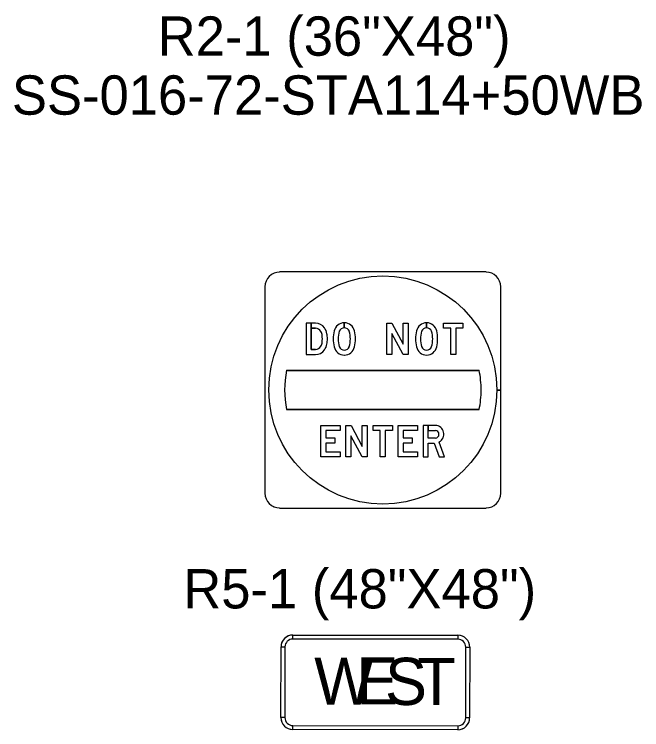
# Model space of a CAD drawing. Extents: x 658976 to 668726, y 639543 to 647196.
# Drawn here: x 664889 to 664988.7, y 642990.4 to 643104.1 of the extents above; entities that cross this region are included whole.
import ezdxf

# ---------------------------------------------------------------- set-up
doc = ezdxf.new("R2010")
doc.units = 0
for name, color, linetype in [('R_SIGN', 7, 'Continuous'), ('R_SIGN - HWY 16', 7, 'Continuous'), ('R_SIGN_ANNOT_HWY16', 7, 'Continuous')]:
    doc.layers.add(name, color=color, linetype=linetype)

msp = doc.modelspace()

# ---------------------------------------------------------------- linework, layer by layer
at = {"layer": 'R_SIGN'}
for p, q in [((664933.25, 643004.81), (664933.25, 643005.43)), ((664933.25, 643005.43), (664959.5, 643005.4)), ((664959.5, 643005.4), (664959.5, 643004.77)), ((664931.36, 642992.31), (664931.37, 643003.56)), ((664931.37, 643003.56), (664932, 643003.56)), ((664960.75, 643003.52), (664961.37, 643003.52)), ((664961.37, 643003.52), (664961.36, 642992.27)), ((664931.98, 642992.31), (664931.36, 642992.31)), ((664961.36, 642992.27), (664960.73, 642992.27)), ((664933.23, 642990.43), (664933.23, 642991.06)), ((664959.48, 642990.4), (664933.23, 642990.43)), ((664959.48, 642991.02), (664959.48, 642990.4))]:
    msp.add_line(p, q, dxfattribs=at)
for points in [[(664959.5, 643004.77), (664933.25, 643004.81), (664933.25, 643005.43), (664959.5, 643005.4), (664959.5, 643004.77)], [(664932, 643003.56), (664931.98, 642992.31), (664931.36, 642992.31), (664931.37, 643003.56), (664932, 643003.56)], [(664960.73, 642992.27), (664960.75, 643003.52), (664961.37, 643003.52), (664961.36, 642992.27), (664960.73, 642992.27)], [(664933.23, 642991.06), (664959.48, 642991.02), (664959.48, 642990.4), (664933.23, 642990.43), (664933.23, 642991.06)]]:
    msp.add_lwpolyline(points, close=True, dxfattribs=at)
for centre, radius, start, end in [((664933.25, 643003.56), 1.88, 89.9208, 179.9204), ((664933.25, 643003.56), 1.87, 89.9206, 179.9206), ((664933.25, 643003.56), 1.25, 89.9208, 179.9204), ((664959.5, 643003.52), 1.88, 359.9206, 89.9208), ((664959.5, 643003.52), 1.88, 359.9206, 89.9206), ((664959.5, 643003.52), 1.25, 359.9206, 89.9208), ((664933.23, 642992.31), 1.88, 179.9204, 269.9206), ((664933.23, 642992.31), 1.88, 179.9206, 269.9206), ((664933.23, 642992.31), 1.25, 179.9204, 269.9206), ((664959.48, 642992.27), 1.88, 269.9206, 359.9209), ((664959.48, 642992.27), 1.25, 269.9206, 359.9209), ((664959.48, 642992.27), 1.88, 269.9206, 359.9206)]:
    msp.add_arc(centre, radius, start, end, dxfattribs=at)
at = {"layer": 'R_SIGN - HWY 16'}
for p, q in [((664963.97, 643063.14), (664931.15, 643063.14)), ((664963.97, 643063.14), (664931.15, 643063.14)), ((664963.97, 643063.14), (664931.15, 643063.14)), ((664963.97, 643063.14), (664931.15, 643063.14)), ((664963.97, 643063.14), (664931.15, 643063.14)), ((664928.8, 643060.79), (664928.8, 643027.98)), ((664928.8, 643060.79), (664928.8, 643027.98)), ((664928.8, 643060.79), (664928.8, 643027.98)), ((664928.8, 643060.79), (664928.8, 643027.98)), ((664928.8, 643060.79), (664928.8, 643027.98)), ((664966.31, 643027.98), (664966.31, 643060.79)), ((664966.31, 643044.38), (664966.31, 643060.79)), ((664966.31, 643044.38), (664966.31, 643060.79)), ((664966.32, 643027.98), (664966.32, 643060.79)), ((664966.32, 643027.98), (664966.32, 643060.79)), ((664941.43, 643054.27), (664941.43, 643055.07)), ((664941.43, 643055.07), (664941.43, 643054.27)), ((664941.43, 643054.27), (664941.43, 643055.07)), ((664941.43, 643055.07), (664941.43, 643054.27)), ((664954.52, 643054.27), (664954.52, 643055.07)), ((664954.52, 643055.07), (664954.52, 643054.27)), ((664954.52, 643054.27), (664954.52, 643055.07)), ((664954.52, 643055.07), (664954.52, 643054.27)), ((664936.84, 643054.21), (664936.16, 643054.21)), ((664941.43, 643054.27), (664941.43, 643054.27)), ((664941.43, 643054.27), (664941.43, 643054.27)), ((664954.52, 643054.27), (664954.52, 643054.27)), ((664954.52, 643054.27), (664954.52, 643054.27)), ((664936.84, 643050.81), (664936.16, 643050.81)), ((664936.84, 643050.81), (664936.16, 643050.81)), ((664935.37, 643050.01), (664936.84, 643050.01)), ((664962.87, 643047.51), (664932.24, 643047.51)), ((664966.31, 643044.38), (664965.69, 643044.38)), ((664966.32, 643027.98), (664966.32, 643044.38)), ((664966.32, 643027.98), (664966.32, 643044.38)), ((664932.24, 643041.26), (664962.87, 643041.26)), ((664955.92, 643036.75), (664954.78, 643036.75)), ((664931.15, 643025.63), (664963.97, 643025.63)), ((664931.15, 643025.63), (664963.97, 643025.63)), ((664931.15, 643025.63), (664963.97, 643025.63)), ((664931.15, 643025.63), (664963.97, 643025.63)), ((664931.15, 643025.63), (664963.97, 643025.63))]:
    msp.add_line(p, q, dxfattribs=at)
for points in [[(664936.84, 643055.01), (664935.37, 643055.01), (664935.37, 643050.01)], [(664936.16, 643050.81), (664936.16, 643055.01), (664935.37, 643055.01), (664935.37, 643050.01), (664936.84, 643050.01)], [(664936.16, 643050.81), (664936.16, 643055.01), (664935.37, 643055.01), (664935.37, 643050.01), (664936.84, 643050.01)], [(664936.84, 643055.01), (664936.16, 643055.01), (664936.16, 643054.21), (664936.84, 643054.21)], [(664936.84, 643055.01), (664936.16, 643055.01), (664936.16, 643054.21), (664936.84, 643054.21)], [(664936.16, 643054.21), (664936.16, 643050.81), (664936.84, 643050.81)], [(664932.24, 643047.51), (664932.24, 643047.51), (664962.87, 643047.51), (664962.87, 643047.51)], [(664965.69, 643044.39), (664966.31, 643044.39)], [(664966.32, 643044.38), (664965.69, 643044.38)], [(664965.69, 643044.38), (664966.31, 643044.38)], [(664962.87, 643041.26), (664962.87, 643041.26), (664932.24, 643041.26), (664932.24, 643041.26)], [(664955.92, 643038.76), (664953.99, 643038.76), (664953.99, 643033.76), (664954.78, 643033.76), (664954.78, 643035.95), (664955.7, 643035.95)], [(664955.92, 643036.75), (664954.78, 643036.75), (664954.78, 643038.76), (664953.99, 643038.76), (664953.99, 643033.76)], [(664955.92, 643036.75), (664954.78, 643036.75), (664954.78, 643038.76), (664953.99, 643038.76), (664953.99, 643033.76)], [(664955.92, 643038.76), (664954.78, 643038.76), (664954.78, 643037.96), (664955.92, 643037.96)], [(664955.92, 643038.76), (664954.78, 643038.76), (664954.78, 643037.96), (664955.92, 643037.96)], [(664954.78, 643036.75), (664954.78, 643037.96), (664955.92, 643037.96)], [(664953.99, 643033.76), (664954.78, 643033.76), (664954.78, 643035.95), (664955.7, 643035.95), (664956.53, 643033.76), (664957.37, 643033.76), (664956.51, 643036.12)], [(664953.99, 643033.76), (664954.78, 643033.76), (664954.78, 643035.95), (664955.7, 643035.95), (664956.53, 643033.76), (664957.37, 643033.76), (664956.51, 643036.12)], [(664955.7, 643035.95), (664956.53, 643033.76), (664957.37, 643033.76), (664956.51, 643036.12)]]:
    msp.add_lwpolyline(points, dxfattribs=at)
for points in [[(664948.2, 643050.01), (664948.2, 643055.01), (664949, 643055.01), (664950.79, 643051.68), (664950.79, 643055.01), (664951.58, 643055.01), (664951.58, 643050.01), (664950.79, 643050.01), (664948.99, 643053.36), (664948.99, 643050.01)], [(664948.2, 643050.01), (664948.2, 643055.01), (664949, 643055.01), (664950.79, 643051.68), (664950.79, 643055.01), (664951.58, 643055.01), (664951.58, 643050.01), (664950.79, 643050.01), (664948.99, 643053.36), (664948.99, 643050.01)], [(664948.2, 643050.01), (664948.2, 643055.01), (664949, 643055.01), (664950.79, 643051.68), (664950.79, 643055.01), (664951.58, 643055.01), (664951.58, 643050.01), (664950.79, 643050.01), (664948.99, 643053.36), (664948.99, 643050.01)], [(664960.27, 643055.01), (664960.27, 643054.21), (664959.14, 643054.21), (664959.14, 643050.01), (664958.35, 643050.01), (664958.35, 643054.21), (664957.22, 643054.21), (664957.22, 643055.01)], [(664960.27, 643055.01), (664960.27, 643054.21), (664959.14, 643054.21), (664959.14, 643050.01), (664958.35, 643050.01), (664958.35, 643054.21), (664957.22, 643054.21), (664957.22, 643055.01)], [(664960.27, 643055.01), (664960.27, 643054.21), (664959.14, 643054.21), (664959.14, 643050.01), (664958.35, 643050.01), (664958.35, 643054.21), (664957.22, 643054.21), (664957.22, 643055.01)], [(664940.77, 643037.96), (664938.5, 643037.96), (664938.5, 643036.76), (664939.93, 643036.76), (664939.93, 643035.96), (664938.5, 643035.96), (664938.5, 643034.56), (664940.77, 643034.56), (664940.77, 643033.76), (664937.71, 643033.76), (664937.71, 643038.76), (664940.77, 643038.76)], [(664940.77, 643037.96), (664938.5, 643037.96), (664938.5, 643036.76), (664939.93, 643036.76), (664939.93, 643035.96), (664938.5, 643035.96), (664938.5, 643034.56), (664940.77, 643034.56), (664940.77, 643033.76), (664937.71, 643033.76), (664937.71, 643038.76), (664940.77, 643038.76)], [(664940.77, 643037.96), (664938.5, 643037.96), (664938.5, 643036.76), (664939.93, 643036.76), (664939.93, 643035.96), (664938.5, 643035.96), (664938.5, 643034.56), (664940.77, 643034.56), (664940.77, 643033.76), (664937.71, 643033.76), (664937.71, 643038.76), (664940.77, 643038.76)], [(664941.7, 643033.76), (664941.7, 643038.76), (664942.5, 643038.76), (664944.29, 643035.43), (664944.29, 643038.76), (664945.08, 643038.76), (664945.08, 643033.76), (664944.29, 643033.76), (664942.49, 643037.11), (664942.49, 643033.76)], [(664941.7, 643033.76), (664941.7, 643038.76), (664942.5, 643038.76), (664944.29, 643035.43), (664944.29, 643038.76), (664945.08, 643038.76), (664945.08, 643033.76), (664944.29, 643033.76), (664942.49, 643037.11), (664942.49, 643033.76)], [(664941.7, 643033.76), (664941.7, 643038.76), (664942.5, 643038.76), (664944.29, 643035.43), (664944.29, 643038.76), (664945.08, 643038.76), (664945.08, 643033.76), (664944.29, 643033.76), (664942.49, 643037.11), (664942.49, 643033.76)], [(664949.07, 643038.76), (664949.07, 643037.96), (664947.93, 643037.96), (664947.93, 643033.76), (664947.15, 643033.76), (664947.15, 643037.96), (664946.01, 643037.96), (664946.01, 643038.76)], [(664949.07, 643038.76), (664949.07, 643037.96), (664947.93, 643037.96), (664947.93, 643033.76), (664947.15, 643033.76), (664947.15, 643037.96), (664946.01, 643037.96), (664946.01, 643038.76)], [(664949.07, 643038.76), (664949.07, 643037.96), (664947.93, 643037.96), (664947.93, 643033.76), (664947.15, 643033.76), (664947.15, 643037.96), (664946.01, 643037.96), (664946.01, 643038.76)], [(664953.06, 643037.96), (664950.79, 643037.96), (664950.79, 643036.76), (664952.22, 643036.76), (664952.22, 643035.96), (664950.79, 643035.96), (664950.79, 643034.56), (664953.06, 643034.56), (664953.06, 643033.76), (664950, 643033.76), (664950, 643038.76), (664953.06, 643038.76)], [(664953.06, 643037.96), (664950.79, 643037.96), (664950.79, 643036.76), (664952.22, 643036.76), (664952.22, 643035.96), (664950.79, 643035.96), (664950.79, 643034.56), (664953.06, 643034.56), (664953.06, 643033.76), (664950, 643033.76), (664950, 643038.76), (664953.06, 643038.76)], [(664953.06, 643037.96), (664950.79, 643037.96), (664950.79, 643036.76), (664952.22, 643036.76), (664952.22, 643035.96), (664950.79, 643035.96), (664950.79, 643034.56), (664953.06, 643034.56), (664953.06, 643033.76), (664950, 643033.76), (664950, 643038.76), (664953.06, 643038.76)]]:
    msp.add_lwpolyline(points, close=True, dxfattribs=at)
for centre, major_axis, ratio, start_param, end_param in [((664931.15, 643060.79), (2.34, 0), 0.999667, 1.570796, 3.141593), ((664931.15, 643060.79), (2.34, 0), 0.999667, 1.570796, 3.141593), ((664931.15, 643060.79), (2.34, 0), 0.999667, 1.570796, 3.141593), ((664931.15, 643060.79), (2.34, 0), 0.999667, 1.570796, 3.141593), ((664931.15, 643060.79), (2.34, 0), 0.999667, 1.570796, 3.141593), ((664963.97, 643060.79), (2.34, 0), 0.999667, 0, 1.570796), ((664963.97, 643060.79), (2.34, 0), 0.999667, 0, 1.570796), ((664963.97, 643060.79), (2.34, 0), 0.999667, 6.283185, 7.853982), ((664963.97, 643060.79), (2.34, 0), 0.999667, 6.283185, 7.853982), ((664963.97, 643060.79), (2.34, 0), 0.999667, 6.283185, 7.853982), ((664947.56, 643044.39), (18.13, 0), 0.999667, 0, 6.283158), ((664947.56, 643044.39), (18.13, 0), 0.999667, 0, 6.283158), ((664947.56, 643044.39), (18.13, 0), 0.999667, 0, 6.283158), ((664936.86, 643053.29), (0, 1.72), 0.994387, 5.308841, 6.296324), ((664936.86, 643053.29), (0, 1.72), 0.994387, 5.308841, 6.296324), ((664936.86, 643053.29), (0, 1.72), 0.994387, 5.308841, 6.296324), ((664941.45, 643053.38), (0, 1.69), 0.985425, 0.007008, 1.34227), ((664941.45, 643053.38), (0, 1.69), 0.985425, 0.007008, 1.34227), ((664941.45, 643053.38), (0, 1.69), 0.985425, 0.007008, 1.34227), ((664941.42, 643053.38), (0, 1.69), 0.985425, 4.940915, 6.276178), ((664941.42, 643053.38), (0, 1.69), 0.985425, 4.940915, 6.27603), ((664941.42, 643053.38), (0, 1.69), 0.985425, 4.940915, 6.27603), ((664954.53, 643053.38), (0, 1.69), 0.985425, 0.007008, 1.34227), ((664954.53, 643053.38), (0, 1.69), 0.985425, 0.007008, 1.34227), ((664954.53, 643053.38), (0, 1.69), 0.985425, 0.007008, 1.34227), ((664954.5, 643053.38), (0, 1.69), 0.985425, 4.940915, 6.276178), ((664954.5, 643053.38), (0, 1.69), 0.985425, 4.940915, 6.27603), ((664954.5, 643053.38), (0, 1.69), 0.985425, 4.940915, 6.27603), ((664936.82, 643053.19), (0, 1.02), 0.994387, 5.209958, 6.265172), ((664936.82, 643053.19), (0, 1.02), 0.994387, 5.209958, 6.265172), ((664936.82, 643053.19), (0, 1.02), 0.994387, 5.209958, 6.265172), ((664936.22, 643052.84), (0, 1.72), 0.994387, 4.827156, 5.217241), ((664936.22, 643052.84), (0, 1.72), 0.994387, 4.827156, 5.217241), ((664936.22, 643052.84), (0, 1.72), 0.994387, 4.827156, 5.217241), ((664936.52, 643052.94), (0, 2.2), 0.994387, 4.893794, 5.353227), ((664936.52, 643052.94), (0, 2.2), 0.994387, 4.893794, 5.353227), ((664936.52, 643052.94), (0, 2.2), 0.994387, 4.893794, 5.353227), ((664944.73, 643052.53), (0, 5.13), 0.985425, 1.327472, 1.575821), ((664944.73, 643052.53), (0, 5.13), 0.985425, 1.327472, 1.575821), ((664944.73, 643052.53), (0, 5.13), 0.985425, 1.327472, 1.575821), ((664944.17, 643052.59), (0, 3.76), 0.985425, 1.267043, 1.594924), ((664944.17, 643052.59), (0, 3.76), 0.985425, 1.267042, 1.594924), ((664944.17, 643052.59), (0, 3.76), 0.985425, 1.267042, 1.594924), ((664941.41, 643053.43), (0, 0.835), 0.985425, 6.252339, 7.504367), ((664941.41, 643053.43), (0, 0.835), 0.985425, 6.252339, 7.504367), ((664941.41, 643053.43), (0, 0.835), 0.985425, 6.252339, 7.504367), ((664941.46, 643053.43), (0, 0.835), 0.985425, 5.062003, 6.314032), ((664941.46, 643053.43), (0, 0.835), 0.985425, 5.062003, 6.313732), ((664941.46, 643053.43), (0, 0.835), 0.985425, 5.062003, 6.313732), ((664938.69, 643052.59), (0, 3.76), 0.985425, 4.688261, 5.016143), ((664938.69, 643052.59), (0, 3.76), 0.985425, 4.688261, 5.016143), ((664938.69, 643052.59), (0, 3.76), 0.985425, 4.688261, 5.016143), ((664938.14, 643052.53), (0, 5.13), 0.985425, 4.707364, 4.955713), ((664938.14, 643052.53), (0, 5.13), 0.985425, 4.707364, 4.955713), ((664938.14, 643052.53), (0, 5.13), 0.985425, 4.707364, 4.955713), ((664957.81, 643052.53), (0, 5.13), 0.985425, 1.327472, 1.575821), ((664957.81, 643052.53), (0, 5.13), 0.985425, 1.327472, 1.575821), ((664957.81, 643052.53), (0, 5.13), 0.985425, 1.327472, 1.575821), ((664957.26, 643052.59), (0, 3.76), 0.985425, 1.267043, 1.594924), ((664957.26, 643052.59), (0, 3.76), 0.985425, 1.267042, 1.594924), ((664957.26, 643052.59), (0, 3.76), 0.985425, 1.267042, 1.594924), ((664954.49, 643053.43), (0, 0.835), 0.985425, 6.252339, 7.504367), ((664954.49, 643053.43), (0, 0.835), 0.985425, 6.252339, 7.504367), ((664954.49, 643053.43), (0, 0.835), 0.985425, 6.252339, 7.504367), ((664954.54, 643053.43), (0, 0.835), 0.985425, 5.062003, 6.314032), ((664954.54, 643053.43), (0, 0.835), 0.985425, 5.062003, 6.313732), ((664954.54, 643053.43), (0, 0.835), 0.985425, 5.062003, 6.313732), ((664951.78, 643052.59), (0, 3.76), 0.985425, 4.688261, 5.016143), ((664951.78, 643052.59), (0, 3.76), 0.985425, 4.688261, 5.016143), ((664951.78, 643052.59), (0, 3.76), 0.985425, 4.688261, 5.016143), ((664951.22, 643052.53), (0, 5.13), 0.985425, 4.707364, 4.955713), ((664951.22, 643052.53), (0, 5.13), 0.985425, 4.707364, 4.955713), ((664951.22, 643052.53), (0, 5.13), 0.985425, 4.707364, 4.955713), ((664934.19, 643052.6), (0, 3.77), 0.994387, 4.688208, 4.829332), ((664934.19, 643052.6), (0, 3.77), 0.994387, 4.688208, 4.829332), ((664934.19, 643052.6), (0, 3.77), 0.994387, 4.688208, 4.829332), ((664934.19, 643052.42), (0, 3.77), 0.994387, 4.595446, 4.73657), ((664934.19, 643052.42), (0, 3.77), 0.994387, 4.595446, 4.73657), ((664934.19, 643052.42), (0, 3.77), 0.994387, 4.595446, 4.73657), ((664933.15, 643052.47), (0, 5.62), 0.994387, 4.719381, 4.866939), ((664933.15, 643052.47), (0, 5.62), 0.994387, 4.719381, 4.866939), ((664933.15, 643052.47), (0, 5.62), 0.994387, 4.719381, 4.866939), ((664933.15, 643052.55), (0, 5.62), 0.994387, 4.557839, 4.705397), ((664933.15, 643052.55), (0, 5.62), 0.994387, 4.557839, 4.705397), ((664933.15, 643052.55), (0, 5.62), 0.994387, 4.557839, 4.705397), ((664944.73, 643052.48), (0, 5.13), 0.985425, 1.565772, 1.814121), ((664944.73, 643052.48), (0, 5.13), 0.985425, 1.565772, 1.814121), ((664944.73, 643052.48), (0, 5.13), 0.985425, 1.565772, 1.814121), ((664944.17, 643052.41), (0, 3.76), 0.985425, 1.546668, 1.87455), ((664944.17, 643052.41), (0, 3.76), 0.985425, 1.546668, 1.87455), ((664944.17, 643052.41), (0, 3.76), 0.985425, 1.546668, 1.87455), ((664938.69, 643052.41), (0, 3.76), 0.985425, 4.408635, 4.736517), ((664938.69, 643052.41), (0, 3.76), 0.985425, 4.408635, 4.736517), ((664938.69, 643052.41), (0, 3.76), 0.985425, 4.408635, 4.736517), ((664938.14, 643052.48), (0, 5.13), 0.985425, 4.469065, 4.717414), ((664938.14, 643052.48), (0, 5.13), 0.985425, 4.469065, 4.717414), ((664938.14, 643052.48), (0, 5.13), 0.985425, 4.469065, 4.717414), ((664957.81, 643052.48), (0, 5.13), 0.985425, 1.565772, 1.814121), ((664957.81, 643052.48), (0, 5.13), 0.985425, 1.565772, 1.814121), ((664957.81, 643052.48), (0, 5.13), 0.985425, 1.565772, 1.814121), ((664957.26, 643052.41), (0, 3.76), 0.985425, 1.546668, 1.87455), ((664957.26, 643052.41), (0, 3.76), 0.985425, 1.546668, 1.87455), ((664957.26, 643052.41), (0, 3.76), 0.985425, 1.546668, 1.87455), ((664951.78, 643052.41), (0, 3.76), 0.985425, 4.408635, 4.736517), ((664951.78, 643052.41), (0, 3.76), 0.985425, 4.408635, 4.736517), ((664951.78, 643052.41), (0, 3.76), 0.985425, 4.408635, 4.736517), ((664951.22, 643052.48), (0, 5.13), 0.985425, 4.469065, 4.717414), ((664951.22, 643052.48), (0, 5.13), 0.985425, 4.469065, 4.717414), ((664951.22, 643052.48), (0, 5.13), 0.985425, 4.469065, 4.717414), ((664936.82, 643051.83), (0, 1.02), 0.994387, 3.159606, 4.21482), ((664936.82, 643051.83), (0, 1.02), 0.994387, 3.159606, 4.21482), ((664936.82, 643051.83), (0, 1.02), 0.994387, 3.159606, 4.21482), ((664936.22, 643052.17), (0, 1.72), 0.994387, 4.207537, 4.597622), ((664936.22, 643052.17), (0, 1.72), 0.994387, 4.207537, 4.597622), ((664936.22, 643052.17), (0, 1.72), 0.994387, 4.207537, 4.597622), ((664936.52, 643052.08), (0, 2.2), 0.994387, 4.071551, 4.530984), ((664936.52, 643052.08), (0, 2.2), 0.994387, 4.071551, 4.530984), ((664936.52, 643052.08), (0, 2.2), 0.994387, 4.071551, 4.530984), ((664936.86, 643051.73), (0, 1.72), 0.994387, 3.128454, 4.115937), ((664936.86, 643051.73), (0, 1.72), 0.994387, 3.128454, 4.115937), ((664936.86, 643051.73), (0, 1.72), 0.994387, 3.128454, 4.115937), ((664941.45, 643051.62), (0, 1.69), 0.985425, 1.799323, 3.134585), ((664941.45, 643051.62), (0, 1.69), 0.985425, 1.799323, 3.134585), ((664941.45, 643051.62), (0, 1.69), 0.985425, 1.799323, 3.134585), ((664941.41, 643051.57), (0, 0.835), 0.985425, 1.920411, 3.172439), ((664941.41, 643051.57), (0, 0.835), 0.985425, 1.920411, 3.172439), ((664941.41, 643051.57), (0, 0.835), 0.985425, 1.920411, 3.172439), ((664941.46, 643051.57), (0, 0.835), 0.985425, 3.110746, 4.362774), ((664941.46, 643051.57), (0, 0.835), 0.985425, 3.110746, 4.362775), ((664941.46, 643051.57), (0, 0.835), 0.985425, 3.110746, 4.362775), ((664941.42, 643051.62), (0, 1.69), 0.985425, 3.1486, 4.483863), ((664941.42, 643051.62), (0, 1.69), 0.985425, 3.1486, 4.483863), ((664941.42, 643051.62), (0, 1.69), 0.985425, 3.1486, 4.483863), ((664954.53, 643051.62), (0, 1.69), 0.985425, 1.799323, 3.134585), ((664954.53, 643051.62), (0, 1.69), 0.985425, 1.799323, 3.134585), ((664954.53, 643051.62), (0, 1.69), 0.985425, 1.799323, 3.134585), ((664954.49, 643051.57), (0, 0.835), 0.985425, 1.920411, 3.172439), ((664954.49, 643051.57), (0, 0.835), 0.985425, 1.920411, 3.172439), ((664954.49, 643051.57), (0, 0.835), 0.985425, 1.920411, 3.172439), ((664954.54, 643051.57), (0, 0.835), 0.985425, 3.110746, 4.362774), ((664954.54, 643051.57), (0, 0.835), 0.985425, 3.110746, 4.362775), ((664954.54, 643051.57), (0, 0.835), 0.985425, 3.110746, 4.362775), ((664954.5, 643051.62), (0, 1.69), 0.985425, 3.1486, 4.483863), ((664954.5, 643051.62), (0, 1.69), 0.985425, 3.1486, 4.483863), ((664954.5, 643051.62), (0, 1.69), 0.985425, 3.1486, 4.483863), ((664947.56, 643044.39), (15.63, 0), 0.999667, 2.940234, 3.342952), ((664947.56, 643044.39), (15.63, 0), 0.999667, 2.940234, 3.342952), ((664947.56, 643044.39), (15.63, 0), 0.999667, 0, 0.201359), ((664947.56, 643044.39), (15.63, 0), 0.999667, 0, 0.201359), ((664947.56, 643044.39), (15.63, 0), 0.999667, 6.081826, 6.283153), ((664947.56, 643044.39), (15.63, 0), 0.999667, 6.081826, 6.283153), ((664955.89, 643037.37), (0, 1.39), 0.985328, 3.608399, 6.264838), ((664955.89, 643037.37), (0, 1.39), 0.985328, 3.608399, 6.264838), ((664955.89, 643037.37), (0, 1.39), 0.985328, 3.608399, 6.264838), ((664955.88, 643037.35), (0, 0.609), 0.985328, 3.211299, 6.213479), ((664955.88, 643037.35), (0, 0.609), 0.985328, 3.211299, 6.213479), ((664955.88, 643037.35), (0, 0.609), 0.985328, 3.211299, 6.213479), ((664931.15, 643027.98), (2.34, 0), 0.999667, 3.141593, 4.712389), ((664931.15, 643027.98), (2.34, 0), 0.999667, 3.141593, 4.712389), ((664931.15, 643027.98), (2.34, 0), 0.999667, 3.141592, 4.71239), ((664931.15, 643027.98), (2.34, 0), 0.999667, 3.141593, 4.712389), ((664931.15, 643027.98), (2.34, 0), 0.999667, 3.141593, 4.712389), ((664963.97, 643027.98), (2.34, 0), 0.999667, 4.712389, 6.283185), ((664963.97, 643027.98), (2.34, 0), 0.999667, 4.712389, 6.283185), ((664963.97, 643027.98), (2.34, 0), 0.999667, 4.712388, 6.283186), ((664963.97, 643027.98), (2.34, 0), 0.999667, 4.712388, 6.283186), ((664963.97, 643027.98), (2.34, 0), 0.999667, 4.712388, 6.283186)]:
    msp.add_ellipse(centre, major_axis=major_axis, ratio=ratio, start_param=start_param, end_param=end_param, dxfattribs=at)

# ---------------------------------------------------------------- texts
at = {"layer": 'R_SIGN'}
for s, p in [('W', (664936.63, 642994.36)), ('E', (664943.3, 642994.41)), ('S', (664947.89, 642994.33)), ('T', (664953, 642994.31))]:
    msp.add_text(s, height=7.5, rotation=359.9206, dxfattribs=at).set_placement(p)
at = {"layer": 'R_SIGN_ANNOT_HWY16'}
for s, p in [('R2-1 (36"X48")', (664911.76, 643097.51)), ('SS-016-72-STA114+50WB', (664888.58, 643088.14))]:
    msp.add_text(s, height=6.25, rotation=360, dxfattribs=at).set_placement(p)
msp.add_text('R5-1 (48"X48")', height=6.25, dxfattribs=at).set_placement((664915.83, 643009.67))

doc.saveas('drawing.dxf')
